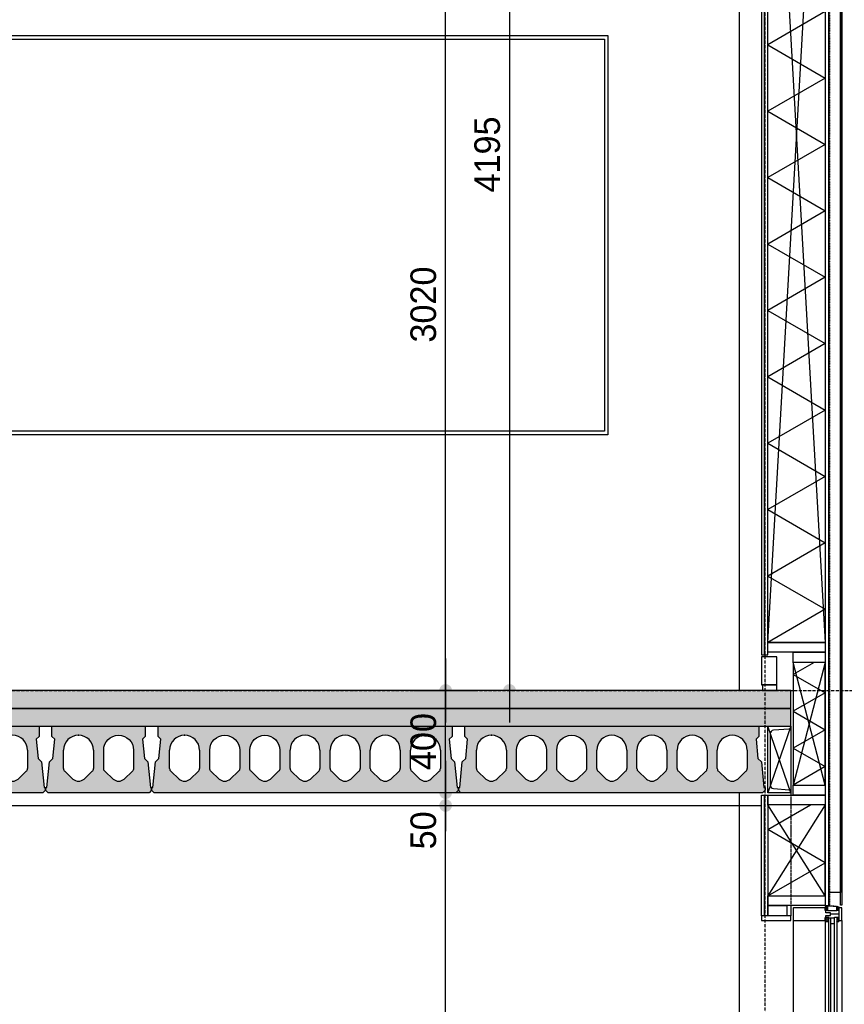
# Model space of a CAD drawing. Header units: millimetres. Extents: x -297000 to 504135, y -166520 to 252050.
# Tile 353 of 416: x 92059 to 95284, y -13028 to -9175. Entities that reach past the tile are written whole.
import ezdxf

# ---------------------------------------------------------------- set-up
doc = ezdxf.new("R2010")
doc.units = ezdxf.units.MM
doc.header["$MEASUREMENT"] = 0
for name, pattern in [('ACAD_ISO10W100', [18, 12, -3, 0, -3]), ('CENTER', [50.800000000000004, 31.75, -6.349999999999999, 6.349999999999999, -6.349999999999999]), ('DASHED2', [0.375, 0.25, -0.125]), ('HIDDEN2', [4.762499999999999, 3.175, -1.5875])]:
    doc.linetypes.add(name, pattern=pattern)
doc.layers.get('Defpoints').update_dxf_attribs({"color": 6})
for name, color, linetype in [('010_D0050_D', 1, 'Continuous'), ('040_AXPRI_B', 9, 'CENTER'), ('053_SHADE_S', 253, 'Continuous'), ('068_HATCH_H', 8, 'Continuous'), ('210_WALEX_E', 2, 'Continuous'), ('210_WALEX_G', 2, 'Continuous'), ('299_CONCR_G', 3, 'Continuous'), ('299_CONCR_H', 251, 'Continuous'), ('299_STEEL_G', 3, 'Continuous'), ('299_STEEL_H', 8, 'Continuous'), ('310_WINDO_E', 1, 'Continuous'), ('320_DOORS_E', 8, 'Continuous'), ('410_WAFEX_G', 1, 'Continuous'), ('420_WAFIN_G', 1, 'Continuous'), ('450_CEIFI_G', 2, 'Continuous'), ('610_ELECT_G', 1, 'Continuous')]:
    doc.layers.add(name, color=color, linetype=linetype)
doc.styles.add('VMX 2 MEDIUM 50', font='unvr55w.TTF', dxfattribs={"height": 100})
doc.dimstyles.new('VMX 50', dxfattribs={"dimscale": 50, "dimtxt": 1, "dimasz": 1, "dimexe": 2, "dimexo": 2, "dimgap": 0.7, "dimtad": 1, "dimdec": 0, "dimdsep": 46, "dimtxsty": 'VMX 2 MEDIUM 50', "dimblk1": 'VMX-DIM-ARROW', "dimblk2": 'VMX-DIM-ARROW', "dimsah": 1, "dimcen": 1, "dimdle": 2, "dimse1": 1, "dimse2": 1, "dimclrd": 256, "dimclre": 256, "dimclrt": 256, "dimadec": 0, "dimazin": 0, "dimtm": 1e-09, "dimtfac": 1, "dimtdec": 0, "dimtmove": 2, "dimatfit": 2, "dimldrblk": 'VMX-DIM-ARROW', "dimfxl": 0, "dimtolj": 2, "dimlwd": -1, "dimarcsym": 0})

# ---------------------------------------------------------------- blocks, each defined once
blk = doc.blocks.new('VMX-DIM-ARROW')
h = blk.add_hatch(color=256)
edge = h.paths.add_edge_path()
edge.add_arc((0, 0), 0.5, 0, 360)
for p, q in [((0, 2.500000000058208), (0, -2.499999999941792)), ((-2.5, 0), (2.5, 0))]:
    blk.add_line(p, q)
blk = doc.blocks.new('*D503')
at = {"layer": '010_D0050_D'}
blk.add_line((93724.99999999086, -15550.00000125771), (93724.99999999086, -12300.00000125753), dxfattribs=at)
at = {"layer": 'Defpoints', "color": 0}
for p in [(93724.99999999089, -12250.00000125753), (93724.99999999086, -12250.00000125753), (93724.99999999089, -15600.00000125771)]:
    blk.add_point(p, dxfattribs=at)
at = {"layer": '010_D0050_D', "xscale": 50, "yscale": 50, "zscale": 50}
for p, rotation in [((93724.99999999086, -12250.00000125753), 90), ((93724.99999999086, -15600.00000125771), 270)]:
    blk.add_blockref('VMX-DIM-ARROW', p, dxfattribs=dict(at, rotation=rotation))
at = {"layer": '010_D0050_D', "insert": (93638.12189935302, -13925.00000125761), "char_height": 100, "attachment_point": 5, "rotation": 90, "style": 'VMX 2 MEDIUM 50'}
blk.add_mtext('\\A2;3350', dxfattribs=at)
blk = doc.blocks.new('*D504')
at = {"layer": '010_D0050_D'}
for p, q in [((93724.99999999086, -12150.00000125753), (93724.99999999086, -12100.00000125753)), ((93724.99999999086, -12250.00000125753), (93724.99999999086, -12200.00000125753)), ((93724.99999999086, -12300.00000125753), (93724.99999999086, -12350.00000125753))]:
    blk.add_line(p, q, dxfattribs=at)
at = {"layer": 'Defpoints', "color": 0}
for p in [(93402.999995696, -12200.00000125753), (93724.99999999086, -12200.00000125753), (93724.99999999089, -12250.00000125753)]:
    blk.add_point(p, dxfattribs=at)
at = {"layer": '010_D0050_D', "xscale": 50, "yscale": 50, "zscale": 50}
for p, rotation in [((93724.99999999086, -12200.00000125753), 270), ((93724.99999999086, -12250.00000125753), 90)]:
    blk.add_blockref('VMX-DIM-ARROW', p, dxfattribs=dict(at, rotation=rotation))
at = {"layer": '010_D0050_D', "insert": (93638.12189935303, -12347.41941953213), "char_height": 100, "attachment_point": 5, "rotation": 90, "style": 'VMX 2 MEDIUM 50'}
blk.add_mtext('\\A2;50', dxfattribs=at)
blk = doc.blocks.new('*D505')
at = {"layer": '010_D0050_D'}
blk.add_line((93724.99999999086, -12150.00000125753), (93724.99999999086, -11849.99815500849), dxfattribs=at)
at = {"layer": 'Defpoints', "color": 0}
for p in [(93132.99999574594, -11799.99815500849), (93724.99999999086, -11799.99815500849), (93402.999995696, -12200.00000125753)]:
    blk.add_point(p, dxfattribs=at)
at = {"layer": '010_D0050_D', "xscale": 50, "yscale": 50, "zscale": 50}
for p, rotation in [((93724.99999999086, -11799.99815500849), 90), ((93724.99999999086, -12200.00000125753), 270)]:
    blk.add_blockref('VMX-DIM-ARROW', p, dxfattribs=dict(at, rotation=rotation))
at = {"layer": '010_D0050_D', "insert": (93638.12189935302, -11999.999078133), "char_height": 100, "attachment_point": 5, "rotation": 90, "style": 'VMX 2 MEDIUM 50'}
blk.add_mtext('\\A2;400', dxfattribs=at)
blk = doc.blocks.new('*D506')
at = {"layer": '010_D0050_D'}
blk.add_line((93724.99999999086, -11749.99815500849), (93724.99999999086, -8830.000001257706), dxfattribs=at)
at = {"layer": 'Defpoints', "color": 0}
for p in [(93724.99999999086, -8780.000001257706), (99282.99994925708, -8780.000001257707), (93132.99999574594, -11799.99815500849)]:
    blk.add_point(p, dxfattribs=at)
at = {"layer": '010_D0050_D', "xscale": 50, "yscale": 50, "zscale": 50}
for p, rotation in [((93724.99999999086, -8780.000001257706), 90), ((93724.99999999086, -11799.99815500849), 270)]:
    blk.add_blockref('VMX-DIM-ARROW', p, dxfattribs=dict(at, rotation=rotation))
at = {"layer": '010_D0050_D', "insert": (93638.12189935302, -10289.99907813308), "char_height": 100, "attachment_point": 5, "rotation": 90, "style": 'VMX 2 MEDIUM 50'}
blk.add_mtext('\\A2;3020', dxfattribs=at)
blk = doc.blocks.new('*D508')
at = {"layer": '010_D0050_D'}
blk.add_line((93974.99999998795, -7655.480718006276), (93974.99999998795, -11750.00000125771), dxfattribs=at)
at = {"layer": 'Defpoints', "color": 0}
for p in [(95988.00204501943, -7605.480718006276), (93974.99999998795, -11800.00000125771), (95988.0054926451, -11800.00000125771)]:
    blk.add_point(p, dxfattribs=at)
at = {"layer": '010_D0050_D', "xscale": 50, "yscale": 50, "zscale": 50}
for p, rotation in [((93974.99999998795, -7605.480718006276), 90), ((93974.99999998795, -11800.00000125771), 270)]:
    blk.add_blockref('VMX-DIM-ARROW', p, dxfattribs=dict(at, rotation=rotation))
at = {"layer": '010_D0050_D', "insert": (93888.12189935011, -9702.740359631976), "char_height": 100, "attachment_point": 5, "rotation": 90, "style": 'VMX 2 MEDIUM 50'}
blk.add_mtext('\\A2;4195', dxfattribs=at)
blk = doc.blocks.new('GRID02')
at = {"layer": '040_AXPRI_B', "linetype": 'ACAD_ISO10W100'}
blk.add_line((23199.99999783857, -2483.903999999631), (23199.99999788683, 11470.78071810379), dxfattribs=at)
blk.add_lwpolyline([(-4000, 3800), (27199.99999785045, 3800)], dxfattribs=at)
blk = doc.blocks.new('KANAALPLAAT260')
at = {"layer": '299_CONCR_H'}
h = blk.add_hatch(color=256, dxfattribs=at)
h.paths.add_polyline_path([(5.049627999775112, 120.4962809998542), (18.44946200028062, 133.8961149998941), (25.96350099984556, 209.0364990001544), (15, 220), (15, 260), (1165, 260), (1165, 220), (1154.036499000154, 209.0364990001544), (1161.550537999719, 133.8961149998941), (1174.950372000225, 120.4962809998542), (1185, 20), (1190, 20), (1190, 10), (1180, 0), (0, 0), (-10, 10), (-10, 20), (-5, 20)])
edge = h.paths.add_edge_path(flags=16)
edge.add_arc((119, 76.68257113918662), 31.68257478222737, 226.8415831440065, 313.1584168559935)
edge.add_line((140.6714472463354, 53.57123368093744), (172.760268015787, 83.66084609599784))
edge.add_arc((162.5, 94.60282490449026), 15, 313.1584168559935, 360)
edge.add_line((177.5, 94.60282490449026), (177.5, 166.5))
edge.add_arc((119, 166.5), 58.5, 0, 180)
edge.add_line((60.5, 166.5), (60.5, 94.60282490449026))
edge.add_arc((75.5, 94.60282490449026), 14.99999999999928, 180, 226.8415831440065)
edge.add_line((65.239731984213, 83.66084609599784), (97.32855275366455, 53.57123368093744))
edge = h.paths.add_edge_path(flags=16)
edge.add_line((254.3285527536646, 53.57123368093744), (222.239731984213, 83.66084609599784))
edge.add_arc((232.5, 94.60282490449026), 14.99999999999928, 180, 226.8415831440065, ccw=False)
edge.add_line((217.5, 94.60282490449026), (217.5, 166.5))
edge.add_arc((276, 166.5), 58.5, 0, 180, ccw=False)
edge.add_line((334.5, 166.5), (334.5, 94.60282490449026))
edge.add_arc((319.5, 94.60282490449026), 15, -46.841583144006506, 0, ccw=False)
edge.add_line((329.760268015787, 83.66084609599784), (297.6714472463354, 53.57123368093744))
edge.add_arc((276, 76.68257113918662), 31.68257478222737, 226.8415831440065, 313.1584168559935, ccw=False)
edge = h.paths.add_edge_path(flags=16)
edge.add_arc((389.5, 94.60282490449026), 14.99999999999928, 180, 226.8415831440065)
edge.add_line((379.239731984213, 83.66084609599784), (411.3285527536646, 53.57123368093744))
edge.add_arc((433, 76.68257113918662), 31.68257478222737, 226.8415831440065, 313.1584168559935)
edge.add_line((454.6714472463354, 53.57123368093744), (486.760268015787, 83.66084609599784))
edge.add_arc((476.5, 94.60282490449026), 15, 313.1584168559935, 360)
edge.add_line((491.5, 94.60282490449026), (491.5, 166.5))
edge.add_arc((433, 166.5), 58.5, 0, 180)
edge.add_line((374.5, 166.5), (374.5, 94.60282490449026))
edge = h.paths.add_edge_path(flags=16)
edge.add_arc((590, 76.68257113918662), 31.68257478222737, 226.8415831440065, 313.1584168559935)
edge.add_line((611.6714472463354, 53.57123368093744), (643.760268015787, 83.66084609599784))
edge.add_arc((633.5, 94.60282490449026), 15, 313.1584168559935, 360)
edge.add_line((648.5, 94.60282490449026), (648.5, 166.5))
edge.add_arc((590, 166.5), 58.5, 0, 180)
edge.add_line((531.5, 166.5), (531.5, 94.60282490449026))
edge.add_arc((546.5, 94.60282490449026), 14.99999999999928, 180, 226.8415831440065)
edge.add_line((536.239731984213, 83.66084609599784), (568.3285527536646, 53.57123368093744))
edge = h.paths.add_edge_path(flags=16)
edge.add_line((725.3285527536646, 53.57123368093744), (693.239731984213, 83.66084609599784))
edge.add_arc((703.5, 94.60282490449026), 14.99999999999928, 180, 226.8415831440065, ccw=False)
edge.add_line((688.5, 94.60282490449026), (688.5, 166.5))
edge.add_arc((747, 166.5), 58.5, 0, 180, ccw=False)
edge.add_line((805.5, 166.5), (805.5, 94.60282490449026))
edge.add_arc((790.5, 94.60282490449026), 15, -46.841583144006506, 0, ccw=False)
edge.add_line((800.760268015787, 83.66084609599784), (768.6714472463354, 53.57123368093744))
edge.add_arc((747, 76.68257113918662), 31.68257478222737, 226.8415831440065, 313.1584168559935, ccw=False)
edge = h.paths.add_edge_path(flags=16)
edge.add_arc((860.5, 94.60282490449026), 14.99999999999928, 180, 226.8415831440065)
edge.add_line((850.239731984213, 83.66084609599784), (882.3285527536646, 53.57123368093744))
edge.add_arc((904, 76.68257113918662), 31.68257478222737, 226.8415831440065, 313.1584168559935)
edge.add_line((925.6714472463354, 53.57123368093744), (957.760268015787, 83.66084609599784))
edge.add_arc((947.5, 94.60282490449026), 15, 313.1584168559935, 360)
edge.add_line((962.5, 94.60282490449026), (962.5, 166.5))
edge.add_arc((904, 166.5), 58.5, 0, 180)
edge.add_line((845.5, 166.5), (845.5, 94.60282490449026))
edge = h.paths.add_edge_path(flags=16)
edge.add_line((1002.5, 94.60282490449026), (1002.5, 166.5))
edge.add_arc((1061, 166.5), 58.5, 0, 180, ccw=False)
edge.add_line((1119.5, 166.5), (1119.5, 94.60282490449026))
edge.add_arc((1104.5, 94.60282490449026), 15, -46.841583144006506, 0, ccw=False)
edge.add_line((1114.760268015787, 83.66084609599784), (1082.671447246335, 53.57123368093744))
edge.add_arc((1061, 76.68257113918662), 31.68257478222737, 226.8415831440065, 313.1584168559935, ccw=False)
edge.add_line((1039.328552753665, 53.57123368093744), (1007.239731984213, 83.66084609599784))
edge.add_arc((1017.5, 94.60282490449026), 14.99999999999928, 180, 226.8415831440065, ccw=False)
at = {"layer": '299_CONCR_G'}
for p, q in [((60.5, 94.60282490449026), (60.5, 166.5)), ((177.5, 166.5), (177.5, 94.60282490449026)), ((531.5, 94.60282490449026), (531.5, 166.5)), ((648.5, 166.5), (648.5, 94.60282490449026)), ((688.5, 94.60282490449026), (688.5, 166.5)), ((805.5, 166.5), (805.5, 94.60282490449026)), ((845.5, 94.60282490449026), (845.5, 166.5)), ((962.5, 166.5), (962.5, 94.60282490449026)), ((1002.5, 94.60282490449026), (1002.5, 166.5)), ((1119.5, 166.5), (1119.5, 94.60282490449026)), ((97.32855275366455, 53.57123368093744), (65.239731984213, 83.66084609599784)), ((254.3285527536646, 53.57123368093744), (222.239731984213, 83.66084609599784)), ((329.760268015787, 83.66084609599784), (297.6714472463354, 53.57123368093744)), ((411.3285527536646, 53.57123368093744), (379.239731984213, 83.66084609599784)), ((486.760268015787, 83.66084609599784), (454.6714472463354, 53.57123368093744)), ((568.3285527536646, 53.57123368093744), (536.239731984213, 83.66084609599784)), ((643.760268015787, 83.66084609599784), (611.6714472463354, 53.57123368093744)), ((725.3285527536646, 53.57123368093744), (693.239731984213, 83.66084609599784)), ((800.760268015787, 83.66084609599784), (768.6714472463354, 53.57123368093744)), ((882.3285527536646, 53.57123368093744), (850.239731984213, 83.66084609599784)), ((957.760268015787, 83.66084609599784), (925.6714472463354, 53.57123368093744)), ((1039.328552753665, 53.57123368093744), (1007.239731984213, 83.66084609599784)), ((1114.760268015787, 83.66084609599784), (1082.671447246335, 53.57123368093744))]:
    blk.add_line(p, q, dxfattribs=at)
blk.add_lwpolyline([(1161.550537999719, 133.8961149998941), (1174.950372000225, 120.4962809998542), (1185, 20), (1190, 20), (1190, 10), (1180, 0), (0, 0), (-10, 10), (-10, 20), (-5, 20), (5.049627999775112, 120.4962809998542), (18.44946200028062, 133.8961149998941), (25.96350099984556, 209.0364990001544), (15, 220), (15, 260), (1165, 260), (1165, 220), (1154.036499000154, 209.0364990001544)], close=True, dxfattribs=at)
for points in [[(222.2397319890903, 83.6608460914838, -0.2072792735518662), (217.5, 94.60282490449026), (217.5, 166.5, -0.9999999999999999), (334.5, 166.5), (334.5, 94.60282490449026, -0.2072792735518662), (329.7602680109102, 83.66084609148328)], [(379.2397319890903, 83.6608460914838, -0.2072792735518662), (374.5, 94.60282490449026), (374.5, 166.5, -0.9999999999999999), (491.5, 166.5), (491.5, 94.60282490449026, -0.2072792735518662), (486.7602680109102, 83.66084609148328)]]:
    blk.add_lwpolyline(points, format="xyb", dxfattribs=at)
blk.add_lwpolyline([(172.760268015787, 83.66084609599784), (140.6714472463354, 53.57123368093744)], dxfattribs=at)
for centre, radius, start, end in [((119, 166.5), 58.5, 0, 180), ((590, 166.5), 58.5, 0, 180), ((747, 166.5), 58.5, 0, 180), ((904, 166.5), 58.5, 0, 180), ((1061, 166.5), 58.5, 0, 180), ((75.5, 94.60282490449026), 14.99999999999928, 180, 226.8415831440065), ((162.5, 94.60282490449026), 15, 313.1584168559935, 0), ((546.5, 94.60282490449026), 14.99999999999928, 180, 226.8415831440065), ((633.5, 94.60282490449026), 15, 313.1584168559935, 0), ((703.5, 94.60282490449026), 14.99999999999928, 180, 226.8415831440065), ((790.5, 94.60282490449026), 15, 313.1584168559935, 0), ((860.5, 94.60282490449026), 14.99999999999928, 180, 226.8415831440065), ((947.5, 94.60282490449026), 15, 313.1584168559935, 0), ((1017.5, 94.60282490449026), 14.99999999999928, 180, 226.8415831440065), ((1104.5, 94.60282490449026), 15, 313.1584168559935, 0), ((119, 76.68257113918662), 31.68257478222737, 226.8415831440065, 313.1584168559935), ((276, 76.68257113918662), 31.68257478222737, 226.8415831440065, 313.1584168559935), ((433, 76.68257113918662), 31.68257478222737, 226.8415831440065, 313.1584168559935), ((590, 76.68257113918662), 31.68257478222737, 226.8415831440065, 313.1584168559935), ((747, 76.68257113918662), 31.68257478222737, 226.8415831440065, 313.1584168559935), ((904, 76.68257113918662), 31.68257478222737, 226.8415831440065, 313.1584168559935), ((1061, 76.68257113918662), 31.68257478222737, 226.8415831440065, 313.1584168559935)]:
    blk.add_arc(centre, radius, start, end, dxfattribs=at)
at = {"layer": '299_CONCR_G', "linetype": 'ByBlock'}
blk.add_point((119.0456621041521, 224.9999821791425), dxfattribs=at)
blk = doc.blocks.new('KANAALPLAAT260_passstrook1')
at = {"layer": '299_CONCR_H'}
h = blk.add_hatch(color=256, dxfattribs=at)
edge = h.paths.add_edge_path(flags=16)
edge.add_arc((119, 76.68257113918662), 31.68257478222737, 226.8415831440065, 313.1584168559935)
edge.add_line((140.6714472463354, 53.57123368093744), (172.760268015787, 83.66084609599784))
edge.add_arc((162.5, 94.60282490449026), 15, 313.1584168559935, 360)
edge.add_line((177.5, 94.60282490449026), (177.5, 166.5))
edge.add_arc((119, 166.5), 58.5, 0, 180)
edge.add_line((60.5, 166.5), (60.5, 94.60282490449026))
edge.add_arc((75.5, 94.60282490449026), 14.99999999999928, 180, 226.8415831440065)
edge.add_line((65.239731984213, 83.66084609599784), (97.32855275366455, 53.57123368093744))
edge = h.paths.add_edge_path(flags=16)
edge.add_line((254.3285527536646, 53.57123368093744), (222.239731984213, 83.66084609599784))
edge.add_arc((232.5, 94.60282490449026), 14.99999999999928, 180, 226.8415831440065, ccw=False)
edge.add_line((217.5, 94.60282490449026), (217.5, 166.5))
edge.add_arc((276, 166.5), 58.5, 0, 180, ccw=False)
edge.add_line((334.5, 166.5), (334.5, 94.60282490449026))
edge.add_arc((319.5, 94.60282490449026), 15, -46.841583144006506, 0, ccw=False)
edge.add_line((329.760268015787, 83.66084609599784), (297.6714472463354, 53.57123368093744))
edge.add_arc((276, 76.68257113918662), 31.68257478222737, 226.8415831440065, 313.1584168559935, ccw=False)
h.paths.add_polyline_path([(376.5505379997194, 133.8961149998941), (389.9503720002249, 120.4962809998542), (400, 20), (405, 20), (405, 10), (395, 0), (0, 0), (-10, 10), (-10, 20), (-5, 20), (5.049627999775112, 120.4962809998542), (18.44946200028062, 133.8961149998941), (25.96350099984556, 209.0364990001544), (15, 220), (15, 260), (380, 260), (380, 220), (369.0364990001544, 209.0364990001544)])
at = {"layer": '299_CONCR_G'}
for p, q in [((60.5, 94.60282490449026), (60.5, 166.5)), ((177.5, 166.5), (177.5, 94.60282490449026)), ((97.32855275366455, 53.57123368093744), (65.239731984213, 83.66084609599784)), ((254.3285527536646, 53.57123368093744), (222.239731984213, 83.66084609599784)), ((329.760268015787, 83.66084609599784), (297.6714472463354, 53.57123368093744))]:
    blk.add_line(p, q, dxfattribs=at)
blk.add_lwpolyline([(376.5505379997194, 133.8961149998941), (389.9503720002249, 120.4962809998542), (400, 20), (405, 20), (405, 10), (395, 0), (0, 0), (-10, 10), (-10, 20), (-5, 20), (5.049627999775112, 120.4962809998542), (18.44946200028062, 133.8961149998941), (25.96350099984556, 209.0364990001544), (15, 220), (15, 260), (380, 260), (380, 220), (369.0364990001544, 209.0364990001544)], close=True, dxfattribs=at)
blk.add_lwpolyline([(222.2397319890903, 83.6608460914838, -0.2072792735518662), (217.5, 94.60282490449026), (217.5, 166.5, -0.9999999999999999), (334.5, 166.5), (334.5, 94.60282490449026, -0.2072792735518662), (329.7602680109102, 83.66084609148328)], format="xyb", dxfattribs=at)
blk.add_lwpolyline([(172.760268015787, 83.66084609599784), (140.6714472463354, 53.57123368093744)], dxfattribs=at)
for centre, radius, start, end in [((119, 166.5), 58.5, 0, 180), ((75.5, 94.60282490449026), 14.99999999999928, 180, 226.8415831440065), ((162.5, 94.60282490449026), 15, 313.1584168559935, 0), ((119, 76.68257113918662), 31.68257478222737, 226.8415831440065, 313.1584168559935), ((276, 76.68257113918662), 31.68257478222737, 226.8415831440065, 313.1584168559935)]:
    blk.add_arc(centre, radius, start, end, dxfattribs=at)
at = {"layer": '299_CONCR_G', "linetype": 'ByBlock'}
blk.add_point((119.0456621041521, 224.9999821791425), dxfattribs=at)
blk = doc.blocks.new('UNP260')
at = {"layer": '299_STEEL_G'}
blk.add_lwpolyline([(44.99999676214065, -129.9999906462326), (44.99999676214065, 130.0000093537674), (-45.00000323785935, 130.0000093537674), (-45.00000323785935, 126.0623736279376, 0.3910205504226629), (-38.55821979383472, 119.0846666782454), (22.11642987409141, 114.230694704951, -0.3910205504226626), (34.99999676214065, 100.2752808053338), (34.99999676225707, -100.275262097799, -0.3910205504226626), (22.11642987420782, -114.2306759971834), (-38.55821979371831, -119.0846479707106, 0.3910205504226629), (-45.00000323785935, -126.0623549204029), (-45.00000323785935, -129.9999906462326)], format="xyb", close=True, dxfattribs=at)
at = {"layer": 'Defpoints'}
for points in [[(-45.00000323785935, 130.0000093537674), (44.99999676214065, -129.9999906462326)], [(-44.99999028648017, -129.9999906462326), (44.99999676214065, 130.0000093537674)]]:
    blk.add_lwpolyline(points, dxfattribs=at)
blk.add_lwpolyline([(44.99999676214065, 130.0000093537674), (-44.99999028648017, 130.0000093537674), (-44.99999028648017, -129.9999906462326), (44.99999676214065, -129.9999906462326)], close=True, dxfattribs=at)
blk = doc.blocks.new('ALCOA_gevel_drs')
at = {"layer": '310_WINDO_E', "color": 2}
for points in [[(112.0000000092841, 2899.999580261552), (234.000000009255, 2899.999580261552), (234.000000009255, 2911.499580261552), (236.500000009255, 2911.499580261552), (236.500000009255, 2919.999580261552), (255.0000000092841, 2919.999580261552), (255.0000000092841, 2929.999580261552), (236.5000000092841, 2929.999580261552), (236.5000000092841, 2938.499580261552), (234.000000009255, 2938.499580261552), (234.000000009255, 2949.999580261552), (112.0000000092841, 2949.999580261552, 0.414213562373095), (110.0000000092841, 2947.999580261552), (110.0000000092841, 2901.999580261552, 0.414213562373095)], [(112.0000000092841, 20), (234.000000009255, 20), (234.000000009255, 8.5), (236.500000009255, 8.5), (236.500000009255, 0), (255.0000000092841, 0), (255.0000000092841, -10), (236.5000000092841, -10), (236.5000000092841, -18.5), (234.000000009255, -18.5), (234.000000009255, -30), (112.0000000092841, -30, -0.414213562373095), (110.0000000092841, -28), (110.0000000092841, 18, -0.414213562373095)]]:
    blk.add_lwpolyline(points, format="xyb", close=True, dxfattribs=at)
at = {"layer": '310_WINDO_E', "color": 8}
for points in [[(234.000000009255, 2938.499580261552), (234.000000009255, 2953.499580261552), (244.000000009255, 2953.499580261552), (244.000000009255, 2938.499580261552), (234.000000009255, 2938.499580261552)], [(234.000000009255, 2938.499580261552), (244.000000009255, 2953.499580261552)], [(234.000000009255, 2953.499580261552), (244.000000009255, 2938.499580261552)], [(280.000000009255, 2938.499762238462), (280.000000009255, 2953.499762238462), (287.500000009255, 2953.499762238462), (287.500000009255, 2938.499762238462), (280.000000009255, 2938.499762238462)], [(280.000000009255, 2938.499762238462), (287.500000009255, 2953.499762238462)], [(280.000000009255, 2953.499762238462), (287.500000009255, 2938.499762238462)], [(110.0000000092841, 2924.999580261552), (110.0000000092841, 20.00164757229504)], [(234.000000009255, 2911.499580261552), (234.000000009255, 2896.499580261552), (249.000000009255, 2896.499580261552), (249.000000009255, 2911.499580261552), (234.000000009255, 2911.499580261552)], [(234.000000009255, 2911.499580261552), (249.000000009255, 2896.499580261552)], [(234.000000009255, 2896.499580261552), (249.000000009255, 2911.499580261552)], [(234.000000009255, 2899.999580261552), (234.0000066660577, 19.99981802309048)], [(280.000000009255, 2911.499580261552), (280.000000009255, 2896.499580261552), (287.500000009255, 2896.499580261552), (287.500000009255, 2911.499580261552), (280.000000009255, 2911.499580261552)], [(280.000000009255, 2911.499580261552), (287.500000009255, 2896.499580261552)], [(280.000000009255, 2896.499580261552), (287.500000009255, 2911.499580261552)], [(300.000000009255, 2899.999671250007), (300.0000066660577, 19.99990901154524)], [(234.000000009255, 8.5), (234.000000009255, 23.5), (249.000000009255, 23.5), (249.000000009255, 8.5), (234.000000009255, 8.5)], [(234.000000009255, 8.5), (249.000000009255, 23.5)], [(234.000000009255, 23.5), (249.000000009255, 8.5)], [(280.000000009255, 8.5), (280.000000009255, 23.5), (287.500000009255, 23.5), (287.500000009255, 8.5), (280.000000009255, 8.5)], [(280.000000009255, 8.5), (287.500000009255, 23.5)], [(280.000000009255, 23.5), (287.500000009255, 8.5)], [(280.000000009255, -18.50018197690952), (280.000000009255, -33.50018197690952), (287.500000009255, -33.50018197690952), (287.500000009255, -18.50018197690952), (280.000000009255, -18.50018197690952)], [(280.000000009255, -18.50018197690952), (287.500000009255, -33.50018197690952)], [(280.000000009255, -33.50018197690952), (287.500000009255, -18.50018197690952)]]:
    blk.add_lwpolyline(points, dxfattribs=at)
at = {"layer": '310_WINDO_E'}
for points in [[(280.000000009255, 2953.499762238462), (252.000000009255, 2956.499762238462), (244.000000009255, 2956.499762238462), (244.000000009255, 2938.499762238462), (280.000000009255, 2938.499762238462), (280.000000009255, 2953.499762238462)], [(249.000000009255, 9.20692233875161), (249.000000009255, 2910.792657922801), (255.000000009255, 2910.792657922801), (255.000000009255, 9.20692233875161), (249.000000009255, 9.20692233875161)], [(255.000000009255, 2910.792657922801), (271.000000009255, 2910.792657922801)], [(280.000000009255, 7.006922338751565), (271.000000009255, 7.006922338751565), (271.000000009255, 2912.992657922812), (280.000000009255, 2912.992657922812), (280.000000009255, 7.013844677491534)], [(255.000000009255, 9.20692233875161), (271.000000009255, 9.20692233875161)]]:
    blk.add_lwpolyline(points, dxfattribs=at)
at = {"layer": '310_WINDO_E', "color": 2}
for points in [[(287.500000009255, 2899.999671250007), (300.000000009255, 2899.999671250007), (300.0000000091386, 2949.999671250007), (287.500000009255, 2949.999671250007), (287.500000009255, 2899.999671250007)], [(287.500000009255, 2924.999671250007), (255.0000000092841, 2924.999580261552)], [(287.500000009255, 19.99990901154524), (300.000000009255, 19.99990901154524), (300.0000000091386, -30.00009098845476), (287.500000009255, -30.00009098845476), (287.500000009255, 19.99990901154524)], [(287.500000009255, -5.000090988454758), (255.0000000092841, -5)]]:
    blk.add_lwpolyline(points, dxfattribs=at)
blk = doc.blocks.new('1006_X-03.03')
at = {"layer": '053_SHADE_S'}
h = blk.add_hatch(color=256, dxfattribs=at)
h.paths.add_polyline_path([(-100.0000022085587, 3730), (8105.011197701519, 3729.999962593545), (8105.011004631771, 3800), (-100.0000022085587, 3800)])
h.paths.add_polyline_path([(-100.0000022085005, 3660), (8104.999997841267, 3659.999962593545), (8105.011197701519, 3729.999962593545), (-100.0000022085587, 3730)])
h.paths.add_polyline_path([(15080.00011521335, 3659.999999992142), (23299.98879800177, 3659.999962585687), (23299.99999786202, 3729.999962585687), (15080.00011521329, 3729.999999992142)])
h.paths.add_polyline_path([(15080.00011521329, 3729.999999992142), (23299.99999786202, 3729.999962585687), (23299.99980479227, 3799.999999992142), (15080.00011521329, 3799.999999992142)])
at = {"layer": '068_HATCH_H'}
h = blk.add_hatch(dxfattribs=at)
h.set_pattern_fill('AR-CONC', color=256, scale=10, style=0)
h.set_pattern_definition([(49.99999999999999, (-71775.00000211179, 15600.00000125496), (71.72601826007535, -6.275213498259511), [7.5, -82.5]), (355, (-71775.00000211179, 15600.00000125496), (-13.8751333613, 75.21921337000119), [6, -66]), (100.4514, (-71769.02283411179, 15599.47706725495), (57.85093817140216, 68.94395420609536), [6.374019, -70.11421119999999]), (46.18420000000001, (-71775.00000211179, 15620.00000125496), (106.7241048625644, -16.55190143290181), [11.25, -123.75]), (96.6356, (-71766.1063276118, 15618.62067055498), (93.46627055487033, 97.41178709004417), [9.561028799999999, -105.1713]), (351.1842, (-71775.00000211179, 15620.00000125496), (93.46619451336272, 97.41186009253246), [9, -99]), (21, (-71765.00000211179, 15615.00000125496), (59.69070521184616, -40.26188906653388), [7.5, -82.5]), (326.0000000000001, (-71765.00000211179, 15615.00000125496), (24.33153319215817, 72.5150045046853), [6, -66]), (71.4514, (-71760.02577881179, 15611.64484065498), (84.02226285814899, 32.25304967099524), [6.374019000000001, -70.1142112]), (37.50000000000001, (-71775.00000211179, 15600.00000125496), (1.215985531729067, 33.28938538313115), [0, -65.19999999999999, 0, -67, 0, -66.25]), (7.499999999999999, (-71775.00000211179, 15600.00000125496), (26.30695374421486, 39.44117118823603), [0, -38.2, 0, -63.7, 0, -25.25]), (327.5, (-71797.30000211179, 15600.00000125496), (53.38224361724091, -2.25548717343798), [0, -25, 0, -78, 0, -103.5]), (317.5, (-71807.30000211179, 15600.00000125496), (58.31861693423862, 10.01049823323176), [0, -32.5, 0, -51.8, 0, -73.5])])
h.paths.add_polyline_path([(-100.0000022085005, 3660), (8104.999997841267, 3659.999962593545), (8105.011197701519, 3729.999962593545), (-100.0000022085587, 3730)])
h.paths.add_polyline_path([(15080.00011521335, 3659.999999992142), (23299.98879800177, 3659.999962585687), (23299.99999786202, 3729.999962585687), (15080.00011521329, 3729.999999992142)])
for points in [[(23434.99997403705, 6456.172329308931), (23209.9999978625, 6326.268532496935), (23434.99997403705, 6196.364735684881), (23209.9999978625, 6066.460938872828), (23434.99999747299, 5936.557128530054), (23209.9999978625, 5806.65331818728), (23434.99999747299, 5676.749507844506), (23209.9999978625, 5546.845697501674), (23434.99999747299, 5416.9418871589), (23209.9999978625, 5287.038076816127), (23434.9999978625, 5157.134266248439), (23209.9999978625, 5027.230455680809), (23434.99999747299, 4897.326645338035), (23209.9999978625, 4767.422834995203), (23434.99999747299, 4637.519024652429), (23209.9999978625, 4507.615214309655), (23434.99999747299, 4377.711403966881), (23209.9999978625, 4247.807593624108), (23434.99997403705, 4117.903796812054), (23209.9999978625, 3988)], [(23391.38438549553, 3910), (23309.9999978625, 3863.012701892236), (23434.9999978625, 3790.84391824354), (23309.9999978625, 3718.675134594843), (23434.9999978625, 3646.506350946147), (23309.9999978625, 3574.337567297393), (23434.9999978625, 3502.168783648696), (23309.9999978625, 3430)], [(23209.9999978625, 2996), (23434.9999978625, 3125.903810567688), (23209.9999978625, 3255.807621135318), (23376.61008535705, 3352)]]:
    blk.add_lwpolyline(points, dxfattribs=at)
at = {"layer": '210_WALEX_E', "color": 8}
for points in [[(23209.99999786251, 3988.000000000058), (23434.9999978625, 7931.280115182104)], [(23209.9999978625, 7931.280115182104), (23434.9999978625, 3988)], [(23434.9999978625, 3430), (23309.9999978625, 3910)], [(23434.9999978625, 3910), (23309.9999978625, 3430)], [(23434.9999978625, 2996), (23209.9999978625, 3352)], [(23434.9999978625, 3352), (23209.9999978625, 2996)]]:
    blk.add_lwpolyline(points, dxfattribs=at)
at = {"layer": '210_WALEX_E', "color": 1}
for points in [[(23209.9999978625, 7931.280115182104), (23434.9999978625, 7931.280115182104), (23434.9999978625, 3988), (23209.9999978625, 3988)], [(23309.9999978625, 3430), (23434.9999978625, 3430), (23434.9999978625, 3910), (23309.9999978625, 3910)], [(23209.9999978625, 2996), (23434.9999978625, 2996), (23434.9999978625, 3352), (23209.9999978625, 3352)]]:
    blk.add_lwpolyline(points, close=True, dxfattribs=at)
at = {"layer": '210_WALEX_G', "linetype": 'DASHED2', "ltscale": 0.5}
blk.add_lwpolyline([(23444.07930198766, 8646.709594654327), (23450.9999978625, 8629.67078968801), (23450.9999978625, 2958.618680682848), (23481.99999785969, 2955.297252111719), (23481.99999785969, 2938.500090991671)], dxfattribs=at)
at = {"layer": '210_WALEX_G'}
for points in [[(23434.99999786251, 8623.593698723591), (23434.9999978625, 2958), (23448.9999978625, 2958), (23448.99999786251, 8629.280115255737), (23434.99999786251, 8623.593698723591)], [(23209.9999978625, 3988), (23434.9999978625, 3988), (23434.9999978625, 3950), (23209.9999978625, 3950)], [(23209.9999978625, 3390), (23434.9999978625, 3390), (23434.9999978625, 3352), (23209.9999978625, 3352)], [(23209.9999978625, 2996), (23434.9999978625, 2996), (23434.9999978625, 2958), (23209.9999978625, 2958)]]:
    blk.add_lwpolyline(points, close=True, dxfattribs=at)
at = {"layer": '210_WALEX_G', "color": 8}
blk.add_lwpolyline([(23494.00001142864, 3010), (23448.9999978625, 3010), (23448.9999978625, 8518.010546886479), (23494.00001142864, 8518.010546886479)], close=True, dxfattribs=at)
at = {"layer": '210_WALEX_G'}
for points in [[(23309.9999978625, 3910), (23309.9999978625, 3950), (23434.9999978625, 3950), (23434.9999978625, 3910), (23309.9999978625, 3910)], [(23309.9999978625, 3390), (23309.9999978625, 3430), (23434.9999978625, 3430), (23434.9999978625, 3390), (23309.9999978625, 3390)], [(23209.9999978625, 2918), (23209.9999978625, 2958), (23284.9999978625, 2958), (23284.9999978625, 2918), (23209.9999978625, 2918)]]:
    blk.add_lwpolyline(points, dxfattribs=at)
at = {"layer": '299_CONCR_G'}
for points in [[(15080.00011521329, 3729.999999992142), (23299.99999786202, 3729.999962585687), (23299.99980479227, 3799.999999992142), (15080.00011521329, 3799.999999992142)], [(15080.00011521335, 3659.999999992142), (23299.98879800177, 3659.999962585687), (23299.99999786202, 3729.999962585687), (15080.00011521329, 3729.999999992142)]]:
    blk.add_lwpolyline(points, close=True, dxfattribs=at)
at = {"layer": '299_STEEL_H'}
for points in [[(23100.00273000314, 3799.929566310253), (23099.99999787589, 8109.77667568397)], [(23100.00273491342, 0.0003286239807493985), (23100.00000278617, 3400.000000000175)]]:
    blk.add_lwpolyline(points, dxfattribs=at)
at = {"layer": '299_STEEL_H', "linetype": 'HIDDEN2'}
blk.add_lwpolyline([(23299.99999786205, 3399.999962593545), (23299.99998872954, 2918)], dxfattribs=at)
at = {"layer": '310_WINDO_E'}
blk.add_lwpolyline([(23455.00432007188, 2887.992738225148), (23470.99999785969, 2887.992738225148)], dxfattribs=at)
at = {"layer": '320_DOORS_E', "color": 8}
blk.add_lwpolyline([(19599.99999857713, 6362.450106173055), (22584.99999739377, 6362.450106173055), (22584.99999739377, 4800), (19599.99999857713, 4800), (19599.99999857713, 6362.450106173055)], dxfattribs=at)
blk.add_lwpolyline([(19613.99999857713, 6348.450106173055), (22570.99999739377, 6348.450106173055), (22570.99999739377, 4814), (19613.99999857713, 4814)], close=True, dxfattribs=at)
at = {"layer": '410_WAFEX_G'}
blk.add_lwpolyline([(23500.00001142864, 2960), (23494.00001142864, 2960), (23494.00001142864, 8700), (23500.00001142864, 8700), (23500.00001142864, 2960)], dxfattribs=at)
at = {"layer": '420_WAFIN_G'}
for points in [[(23197.4999978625, 3940.000001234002), (23197.50002086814, 7944.280113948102), (23185.00002086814, 7944.280113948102), (23184.99999522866, 3940.000002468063), (23197.4999978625, 3940.000002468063)], [(23209.9999978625, 3940), (23209.99999786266, 7956.780115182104), (23197.49999786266, 7956.780115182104), (23197.49999522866, 3940.000001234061), (23209.9999978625, 3940.000001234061)], [(23197.4999978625, 3390), (23197.4999978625, 2918), (23184.9999978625, 2918), (23184.9999978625, 3390), (23197.4999978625, 3390)], [(23209.9999978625, 3390), (23209.9999978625, 2918), (23197.4999978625, 2918), (23197.4999978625, 3390), (23209.9999978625, 3390)], [(23299.99999785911, 2918), (23184.9999978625, 2918), (23184.9999978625, 2900), (23299.99999785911, 2900), (23299.99999785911, 2918)]]:
    blk.add_lwpolyline(points, dxfattribs=at)
at = {"layer": '450_CEIFI_G'}
blk.add_lwpolyline([(17399.99999785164, 3350.000000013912), (23184.99999786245, 3350.000000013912)], dxfattribs=at)
at = {"layer": '610_ELECT_G'}
for points in [[(23184.99999520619, 3841.935748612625), (23184.99999520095, 3821.935748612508), (23244.99999522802, 3821.935748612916), (23244.99999522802, 3931.935748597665), (23184.99999522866, 3931.93574861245), (23184.99999522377, 3911.935748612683)], [(23186.99999520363, 3832.935748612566), (23186.99999522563, 3921.935748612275)]]:
    blk.add_lwpolyline(points, dxfattribs=at)
blk.add_lwpolyline([(23190.00001867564, 3799.935748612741), (23244.99999522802, 3799.935748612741), (23244.99999522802, 3821.935748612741), (23190.00001867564, 3821.935748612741)], close=True, dxfattribs=at)
for name, p in [('GRID02', (0, 0)), ('KANAALPLAAT260', (19194.99999786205, 3400.000000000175)), ('KANAALPLAAT260_passstrook1', (20394.99999786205, 3400.000000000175)), ('KANAALPLAAT260', (20809.99999786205, 3400.000000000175)), ('KANAALPLAAT260', (22009.99999786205, 3400.000000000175)), ('ALCOA_gevel_drs', (23199.99999785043, 0.0003287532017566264))]:
    blk.add_blockref(name, p)
at = {"xscale": -1}
blk.add_blockref('UNP260', (23254.99999462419, 3529.999990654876), dxfattribs=at)

msp = doc.modelspace()

# ---------------------------------------------------------------- block references
msp.add_blockref('1006_X-03.03', (71774.99999988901, -15600.00000125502))

# ---------------------------------------------------------------- dimensions: what is measured, and where the dimension line sits
at = {"layer": '010_D0050_D'}
for base, p1, p2, picture, middle in [((93974.99999998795, -11800.00000125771), (95988.00204501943, -7605.480718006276), (95988.0054926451, -11800.00000125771), '*D508', (93888.12189935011, -9702.740359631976)), ((93724.99999999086, -8780.000001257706), (93132.99999574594, -11799.99815500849), (99282.99994925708, -8780.000001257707), '*D506', (93638.12189935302, -10289.99907813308)), ((93724.99999999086, -11799.99815500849), (93402.999995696, -12200.00000125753), (93132.99999574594, -11799.99815500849), '*D505', (93638.12189935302, -11999.999078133)), ((93724.99999999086, -12250.00000125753), (93724.99999999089, -15600.00000125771), (93724.99999999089, -12250.00000125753), '*D503', (93638.12189935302, -13925.00000125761))]:
    dim = msp.add_linear_dim(base=base, p1=p1, p2=p2, angle=90, dimstyle='VMX 50', dxfattribs=at)
    dim.commit()
    dim.dimension.update_dxf_attribs({"geometry": picture, "text_midpoint": middle})
dim = msp.add_linear_dim(base=(93724.99999999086, -12200.00000125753), p1=(93724.99999999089, -12250.00000125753), p2=(93402.999995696, -12200.00000125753), angle=90, dimstyle='VMX 50', dxfattribs=at)
dim.commit()
dim.dimension.update_dxf_attribs({"geometry": '*D504', "text_midpoint": (93638.12189935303, -12347.41941953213), "dimtype": 160})

doc.saveas('drawing.dxf')
